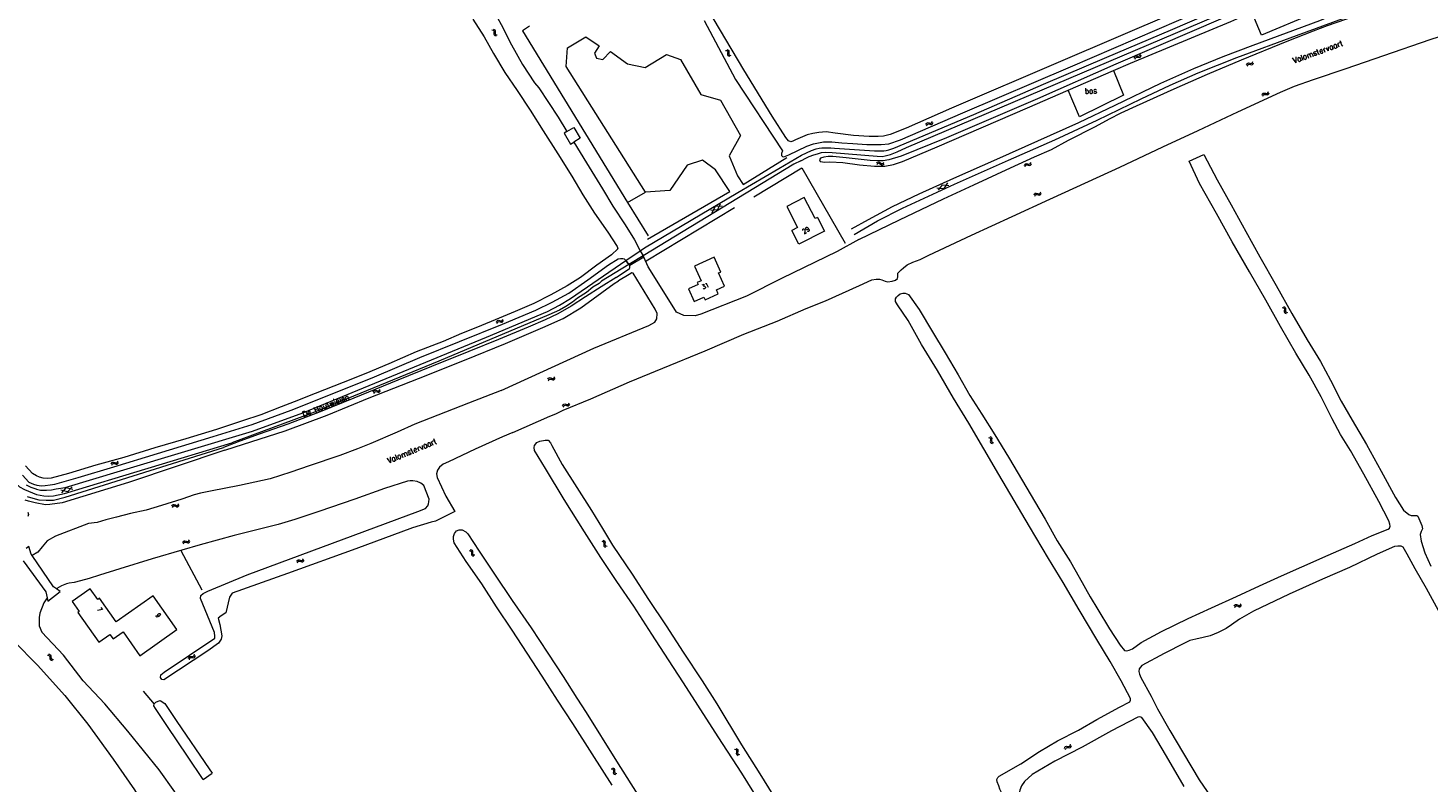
# Model space of a CAD drawing. Header units: metres. Extents: x 189705 to 199106, y 581686 to 588448.
# Tile 320 of 555: x 195425 to 195911, y 586052 to 586314. Entities that reach past the tile are written whole.
import ezdxf

# ---------------------------------------------------------------- set-up
doc = ezdxf.new("R2010")
doc.units = ezdxf.units.M
doc.layers.add('B-WA-OG-GBKN-G', color=7, linetype='Continuous', lineweight=18)
doc.styles.add('Style-STANDARD', font='STANDARD.shx')

msp = doc.modelspace()

# ---------------------------------------------------------------- linework, layer by layer
at = {"layer": 'B-WA-OG-GBKN-G'}
for p, q in [((195586.271, 586313.123), (195586.666, 586313.023)), ((195586.666, 586313.023), (195586.933, 586312.833)), ((195586.675, 586313.411), (195587.071, 586313.314)), ((195586.933, 586312.833), (195587.027, 586312.521)), ((195586.999, 586312.107), (195586.963, 586311.7)), ((195586.963, 586311.7), (195587.055, 586311.384)), ((195587.027, 586312.521), (195586.999, 586312.107)), ((195587.055, 586311.384), (195587.33, 586311.189)), ((195587.071, 586313.314), (195587.339, 586313.126)), ((195587.33, 586311.189), (195587.727, 586311.091)), ((195587.339, 586313.126), (195587.437, 586312.802)), ((195587.403, 586312.396), (195587.37, 586311.989)), ((195587.37, 586311.989), (195587.461, 586311.673)), ((195587.437, 586312.802), (195587.403, 586312.396)), ((195587.461, 586311.673), (195587.735, 586311.477)), ((195587.735, 586311.477), (195588.132, 586311.379)), ((195667.325, 586306.054), (195667.718, 586305.946)), ((195667.718, 586305.946), (195667.981, 586305.751)), ((195667.735, 586306.333), (195668.129, 586306.228)), ((195667.981, 586305.751), (195668.069, 586305.437)), ((195668.032, 586305.023), (195667.988, 586304.618)), ((195667.988, 586304.618), (195668.074, 586304.3)), ((195668.069, 586305.437), (195668.032, 586305.023)), ((195668.074, 586304.3), (195668.345, 586304.1)), ((195668.129, 586306.228), (195668.393, 586306.036)), ((195668.345, 586304.1), (195668.74, 586303.993)), ((195668.393, 586306.036), (195668.484, 586305.709)), ((195668.442, 586305.305), (195668.401, 586304.898)), ((195668.401, 586304.898), (195668.486, 586304.58)), ((195668.484, 586305.709), (195668.442, 586305.305)), ((195668.486, 586304.58), (195668.756, 586304.379)), ((195668.756, 586304.379), (195669.15, 586304.272)), ((195809.06, 586303.373), (195809.17, 586303.766)), ((195809.17, 586303.766), (195809.367, 586304.027)), ((195809.367, 586304.027), (195809.694, 586304.113)), ((195809.694, 586304.113), (195810.098, 586304.066)), ((195810.098, 586304.066), (195810.504, 586304.019)), ((195810.504, 586304.019), (195810.823, 586304.1)), ((195810.823, 586304.1), (195811.028, 586304.367)), ((195811.028, 586304.367), (195811.14, 586304.76)), ((195811.098, 586303.684), (195811.302, 586303.952)), ((195811.302, 586303.952), (195811.414, 586304.346)), ((195809.334, 586302.959), (195809.447, 586303.351)), ((195809.447, 586303.351), (195809.646, 586303.612)), ((195809.646, 586303.612), (195809.961, 586303.695)), ((195809.961, 586303.695), (195810.374, 586303.652)), ((195810.374, 586303.652), (195810.779, 586303.603)), ((195810.779, 586303.603), (195811.098, 586303.684)), ((195847.988, 586301.004), (195848.137, 586301.383)), ((195848.137, 586301.383), (195848.358, 586301.625)), ((195848.22, 586300.565), (195848.371, 586300.943)), ((195848.358, 586301.625), (195848.692, 586301.678)), ((195848.371, 586300.943), (195848.595, 586301.183)), ((195848.595, 586301.183), (195848.917, 586301.235)), ((195848.692, 586301.678), (195849.09, 586301.591)), ((195848.917, 586301.235), (195849.323, 586301.152)), ((195849.09, 586301.591), (195849.489, 586301.504)), ((195849.323, 586301.152), (195849.722, 586301.063)), ((195849.489, 586301.504), (195849.814, 586301.553)), ((195849.722, 586301.063), (195850.047, 586301.112)), ((195849.814, 586301.553), (195850.045, 586301.799)), ((195850.045, 586301.799), (195850.195, 586302.179)), ((195850.047, 586301.112), (195850.276, 586301.36)), ((195850.276, 586301.36), (195850.427, 586301.74)), ((195853.4, 586290.555), (195853.542, 586290.937)), ((195853.542, 586290.937), (195853.759, 586291.182)), ((195853.639, 586290.12), (195853.784, 586290.501)), ((195853.759, 586291.182), (195854.093, 586291.241)), ((195853.784, 586290.501), (195854.004, 586290.745)), ((195854.004, 586290.745), (195854.325, 586290.802)), ((195854.093, 586291.241), (195854.491, 586291.16)), ((195854.325, 586290.802), (195854.732, 586290.726)), ((195854.491, 586291.16), (195854.892, 586291.081)), ((195854.732, 586290.726), (195855.132, 586290.644)), ((195854.892, 586291.081), (195855.216, 586291.135)), ((195855.132, 586290.644), (195855.457, 586290.698)), ((195855.216, 586291.135), (195855.442, 586291.385)), ((195855.442, 586291.385), (195855.586, 586291.767)), ((195855.457, 586290.698), (195855.682, 586290.949)), ((195855.682, 586290.949), (195855.826, 586291.332)), ((195736.797, 586280.341), (195736.959, 586280.715)), ((195736.959, 586280.715), (195737.188, 586280.948)), ((195737.013, 586279.894), (195737.178, 586280.267)), ((195737.178, 586280.267), (195737.41, 586280.499)), ((195737.188, 586280.948), (195737.524, 586280.99)), ((195737.41, 586280.499), (195737.733, 586280.539)), ((195737.524, 586280.99), (195737.918, 586280.889)), ((195737.733, 586280.539), (195738.137, 586280.442)), ((195737.918, 586280.889), (195738.314, 586280.788)), ((195738.137, 586280.442), (195738.531, 586280.339)), ((195738.314, 586280.788), (195738.641, 586280.826)), ((195738.531, 586280.339), (195738.858, 586280.377)), ((195738.641, 586280.826), (195738.88, 586281.063)), ((195738.858, 586280.377), (195739.096, 586280.616)), ((195738.88, 586281.063), (195739.043, 586281.438)), ((195739.096, 586280.616), (195739.26, 586280.991)), ((195719.752, 586266.995), (195720.035, 586267.288)), ((195719.797, 586266.5), (195720.082, 586266.792)), ((195720.035, 586267.288), (195720.332, 586267.426)), ((195720.082, 586266.792), (195720.381, 586266.928)), ((195720.332, 586267.426), (195720.661, 586267.347)), ((195720.381, 586266.928), (195720.698, 586266.852)), ((195720.661, 586267.347), (195720.994, 586267.114)), ((195720.698, 586266.852), (195721.042, 586266.619)), ((195720.994, 586267.114), (195721.33, 586266.881)), ((195721.042, 586266.619), (195721.375, 586266.384)), ((195721.33, 586266.881), (195721.649, 586266.801)), ((195721.375, 586266.384), (195721.694, 586266.304)), ((195721.649, 586266.801), (195721.956, 586266.939)), ((195721.694, 586266.304), (195722.001, 586266.445)), ((195721.956, 586266.939), (195722.241, 586267.233)), ((195722.001, 586266.445), (195722.286, 586266.738)), ((195770.938, 586266.163), (195771.097, 586266.538)), ((195771.097, 586266.538), (195771.325, 586266.773)), ((195771.157, 586265.718), (195771.319, 586266.092)), ((195771.319, 586266.092), (195771.55, 586266.326)), ((195771.325, 586266.773), (195771.661, 586266.817)), ((195771.55, 586266.326), (195771.873, 586266.368)), ((195771.661, 586266.817), (195772.056, 586266.719)), ((195771.873, 586266.368), (195772.277, 586266.274)), ((195772.056, 586266.719), (195772.452, 586266.621)), ((195772.277, 586266.274), (195772.672, 586266.174)), ((195772.452, 586266.621), (195772.779, 586266.661)), ((195772.672, 586266.174), (195772.999, 586266.214)), ((195772.779, 586266.661), (195773.016, 586266.9)), ((195772.999, 586266.214), (195773.235, 586266.454)), ((195773.016, 586266.9), (195773.177, 586267.276)), ((195773.235, 586266.454), (195773.396, 586266.83)), ((195744.313, 586260.138), (195742.942, 586258.213)), ((195740.587, 586258.437), (195742.942, 586258.213)), ((195742.36, 586259.484), (195740.99, 586257.557)), ((195742.36, 586259.484), (195744.716, 586259.258)), ((195774.32, 586255.923), (195774.49, 586256.294)), ((195774.49, 586256.294), (195774.724, 586256.523)), ((195774.528, 586255.472), (195774.699, 586255.842)), ((195774.699, 586255.842), (195774.936, 586256.069)), ((195774.724, 586256.523), (195775.061, 586256.558)), ((195774.936, 586256.069), (195775.261, 586256.103)), ((195775.061, 586256.558), (195775.453, 586256.448)), ((195775.261, 586256.103), (195775.662, 586255.998)), ((195775.453, 586256.448), (195775.846, 586256.34)), ((195775.662, 586255.998), (195776.054, 586255.887)), ((195775.846, 586256.34), (195776.174, 586256.371)), ((195776.054, 586255.887), (195776.382, 586255.918)), ((195776.174, 586256.371), (195776.418, 586256.604)), ((195776.382, 586255.918), (195776.625, 586256.152)), ((195776.418, 586256.604), (195776.589, 586256.975)), ((195776.625, 586256.152), (195776.796, 586256.524)), ((195664.522, 586250.748), (195662.161, 586250.576)), ((195662.706, 586249.776), (195663.735, 586251.904)), ((195666.094, 586252.078), (195663.735, 586251.904)), ((195664.522, 586250.748), (195665.549, 586252.878)), ((195860.349, 586216.944), (195860.741, 586216.835)), ((195860.741, 586216.835), (195861.004, 586216.638)), ((195860.761, 586217.222), (195861.154, 586217.115)), ((195861.004, 586216.638), (195861.091, 586216.324)), ((195861.154, 586217.115), (195861.417, 586216.921)), ((195861.417, 586216.921), (195861.506, 586216.595)), ((195861.506, 586216.595), (195861.462, 586216.19)), ((195587.814, 586211.85), (195587.978, 586212.223)), ((195587.978, 586212.223), (195588.209, 586212.454)), ((195588.026, 586211.401), (195588.194, 586211.773)), ((195588.194, 586211.773), (195588.427, 586212.003)), ((195588.209, 586212.454), (195588.546, 586212.493)), ((195588.427, 586212.003), (195588.751, 586212.042)), ((195588.546, 586212.493), (195588.939, 586212.389)), ((195588.751, 586212.042), (195589.154, 586211.941)), ((195588.939, 586212.389), (195589.334, 586212.286)), ((195589.154, 586211.941), (195589.548, 586211.835)), ((195589.334, 586212.286), (195589.661, 586212.321)), ((195589.548, 586211.835), (195589.875, 586211.871)), ((195589.661, 586212.321), (195589.902, 586212.557)), ((195589.875, 586211.871), (195590.115, 586212.108)), ((195589.902, 586212.557), (195590.068, 586212.93)), ((195590.115, 586212.108), (195590.281, 586212.481)), ((195861.052, 586215.911), (195861.006, 586215.505)), ((195861.006, 586215.505), (195861.09, 586215.187)), ((195861.091, 586216.324), (195861.052, 586215.911)), ((195861.09, 586215.187), (195861.36, 586214.985)), ((195861.36, 586214.985), (195861.755, 586214.877)), ((195861.462, 586216.19), (195861.42, 586215.784)), ((195861.42, 586215.784), (195861.503, 586215.466)), ((195861.503, 586215.466), (195861.772, 586215.263)), ((195861.772, 586215.263), (195862.166, 586215.155)), ((195605.719, 586192.021), (195605.916, 586192.378)), ((195605.916, 586192.378), (195606.167, 586192.588)), ((195606.09, 586191.911), (195606.344, 586192.119)), ((195606.167, 586192.588), (195606.505, 586192.597)), ((195606.344, 586192.119), (195606.67, 586192.128)), ((195606.505, 586192.597), (195606.888, 586192.458)), ((195606.67, 586192.128), (195607.062, 586191.993)), ((195606.888, 586192.458), (195607.272, 586192.32)), ((195607.272, 586192.32), (195607.601, 586192.326)), ((195607.601, 586192.326), (195607.862, 586192.539)), ((195607.774, 586191.858), (195608.034, 586192.073)), ((195607.862, 586192.539), (195608.06, 586192.896)), ((195608.034, 586192.073), (195608.233, 586192.43)), ((195545.157, 586187.566), (195545.322, 586187.939)), ((195545.322, 586187.939), (195545.553, 586188.17)), ((195545.369, 586187.117), (195545.537, 586187.489)), ((195545.537, 586187.489), (195545.771, 586187.719)), ((195545.553, 586188.17), (195545.89, 586188.209)), ((195545.771, 586187.719), (195546.095, 586187.757)), ((195545.89, 586188.209), (195546.283, 586188.104)), ((195546.095, 586187.757), (195546.497, 586187.656)), ((195546.283, 586188.104), (195546.678, 586188.001)), ((195546.497, 586187.656), (195546.891, 586187.55)), ((195546.678, 586188.001), (195547.005, 586188.036)), ((195546.891, 586187.55), (195547.218, 586187.585)), ((195547.005, 586188.036), (195547.246, 586188.271)), ((195547.218, 586187.585), (195547.458, 586187.822)), ((195547.246, 586188.271), (195547.412, 586188.644)), ((195547.458, 586187.822), (195547.625, 586188.195)), ((195605.891, 586191.555), (195606.09, 586191.911)), ((195607.062, 586191.993), (195607.445, 586191.852)), ((195607.445, 586191.852), (195607.774, 586191.858)), ((195610.808, 586182.844), (195610.978, 586183.214)), ((195610.978, 586183.214), (195611.213, 586183.441)), ((195611.013, 586182.391), (195611.186, 586182.76)), ((195611.186, 586182.76), (195611.424, 586182.987)), ((195611.213, 586183.441), (195611.55, 586183.475)), ((195611.424, 586182.987), (195611.748, 586183.02)), ((195611.55, 586183.475), (195611.942, 586183.365)), ((195611.748, 586183.02), (195612.149, 586182.913)), ((195611.942, 586183.365), (195612.335, 586183.255)), ((195612.149, 586182.913), (195612.541, 586182.801)), ((195612.335, 586183.255), (195612.663, 586183.285)), ((195612.541, 586182.801), (195612.869, 586182.831)), ((195612.663, 586183.285), (195612.907, 586183.516)), ((195612.869, 586182.831), (195613.113, 586183.064)), ((195612.907, 586183.516), (195613.079, 586183.887)), ((195613.113, 586183.064), (195613.285, 586183.435)), ((195758.496, 586171.903), (195758.884, 586171.779)), ((195758.884, 586171.779), (195759.139, 586171.573)), ((195758.918, 586172.166), (195759.307, 586172.044)), ((195759.16, 586170.844), (195759.099, 586170.441)), ((195759.099, 586170.441), (195759.171, 586170.12)), ((195759.139, 586171.573), (195759.214, 586171.256)), ((195759.214, 586171.256), (195759.16, 586170.844)), ((195759.171, 586170.12), (195759.434, 586169.908)), ((195759.307, 586172.044), (195759.563, 586171.841)), ((195759.434, 586169.908), (195759.824, 586169.785)), ((195759.581, 586171.108), (195759.523, 586170.704)), ((195759.523, 586170.704), (195759.595, 586170.383)), ((195759.563, 586171.841), (195759.64, 586171.511)), ((195759.64, 586171.511), (195759.581, 586171.108)), ((195759.595, 586170.383), (195759.856, 586170.171)), ((195759.856, 586170.171), (195760.245, 586170.048)), ((195454.298, 586162.786), (195454.498, 586163.141)), ((195454.498, 586163.141), (195454.751, 586163.349)), ((195454.751, 586163.349), (195455.09, 586163.354)), ((195455.09, 586163.354), (195455.471, 586163.212)), ((195455.471, 586163.212), (195455.854, 586163.07)), ((195455.854, 586163.07), (195456.183, 586163.073)), ((195456.183, 586163.073), (195456.445, 586163.284)), ((195456.445, 586163.284), (195456.648, 586163.639)), ((195456.613, 586162.816), (195456.815, 586163.171)), ((195454.465, 586162.319), (195454.668, 586162.672)), ((195454.668, 586162.672), (195454.924, 586162.878)), ((195454.924, 586162.878), (195455.25, 586162.885)), ((195455.25, 586162.885), (195455.64, 586162.745)), ((195455.64, 586162.745), (195456.022, 586162.601)), ((195456.022, 586162.601), (195456.351, 586162.604)), ((195456.351, 586162.604), (195456.613, 586162.816)), ((195439.11, 586153.067), (195436.803, 586153.593)), ((195437.089, 586152.669), (195438.696, 586154.402)), ((195441.003, 586153.877), (195438.696, 586154.402)), ((195439.11, 586153.067), (195440.716, 586154.802)), ((195475.333, 586148.06), (195475.537, 586148.413)), ((195475.537, 586148.413), (195475.791, 586148.619)), ((195475.791, 586148.619), (195476.13, 586148.622)), ((195476.13, 586148.622), (195476.51, 586148.476)), ((195476.51, 586148.476), (195476.892, 586148.332)), ((195477.221, 586148.332), (195477.485, 586148.54)), ((195477.485, 586148.54), (195477.69, 586148.894)), ((195477.649, 586148.071), (195477.854, 586148.425)), ((195475.497, 586147.591), (195475.703, 586147.943)), ((195475.703, 586147.943), (195475.96, 586148.147)), ((195475.96, 586148.147), (195476.286, 586148.151)), ((195476.286, 586148.151), (195476.676, 586148.008)), ((195476.676, 586148.008), (195477.056, 586147.861)), ((195476.892, 586148.332), (195477.221, 586148.332)), ((195477.056, 586147.861), (195477.385, 586147.861)), ((195477.385, 586147.861), (195477.649, 586148.071)), ((195479.089, 586135.431), (195479.269, 586135.797)), ((195479.269, 586135.797), (195479.509, 586136.019)), ((195479.284, 586134.974), (195479.466, 586135.339)), ((195479.466, 586135.339), (195479.709, 586135.56)), ((195479.509, 586136.019), (195479.847, 586136.044)), ((195479.709, 586135.56), (195480.034, 586135.585)), ((195479.847, 586136.044), (195480.236, 586135.925)), ((195480.034, 586135.585), (195480.432, 586135.468)), ((195480.236, 586135.925), (195480.626, 586135.805)), ((195480.432, 586135.468), (195480.822, 586135.347)), ((195480.626, 586135.805), (195480.955, 586135.827)), ((195480.822, 586135.347), (195481.15, 586135.369)), ((195480.955, 586135.827), (195481.204, 586136.053)), ((195481.15, 586135.369), (195481.399, 586135.596)), ((195481.204, 586136.053), (195481.386, 586136.419)), ((195481.399, 586135.596), (195481.58, 586135.962)), ((195624.343, 586135.93), (195624.739, 586135.833)), ((195624.739, 586135.833), (195625.008, 586135.645)), ((195624.746, 586136.221), (195625.142, 586136.127)), ((195625.008, 586135.645), (195625.105, 586135.334)), ((195625.08, 586134.92), (195625.047, 586134.513)), ((195625.047, 586134.513), (195625.142, 586134.198)), ((195625.105, 586135.334), (195625.08, 586134.92)), ((195625.142, 586136.127), (195625.412, 586135.942)), ((195625.142, 586134.198), (195625.418, 586134.005)), ((195625.412, 586135.942), (195625.512, 586135.618)), ((195625.418, 586134.005), (195625.816, 586133.91)), ((195625.481, 586135.213), (195625.451, 586134.805)), ((195625.451, 586134.805), (195625.546, 586134.49)), ((195625.512, 586135.618), (195625.481, 586135.213)), ((195625.546, 586134.49), (195625.821, 586134.296)), ((195625.821, 586134.296), (195626.218, 586134.201)), ((195518.646, 586128.82), (195518.822, 586129.187)), ((195518.822, 586129.187), (195519.061, 586129.412)), ((195519.061, 586129.412), (195519.398, 586129.44)), ((195519.265, 586128.954), (195519.589, 586128.982)), ((195519.398, 586129.44), (195519.788, 586129.324)), ((195519.589, 586128.982), (195519.989, 586128.87)), ((195519.788, 586129.324), (195520.18, 586129.209)), ((195520.18, 586129.209), (195520.508, 586129.234)), ((195520.508, 586129.234), (195520.755, 586129.462)), ((195520.707, 586128.777), (195520.954, 586129.006)), ((195520.755, 586129.462), (195520.933, 586129.83)), ((195520.954, 586129.006), (195521.132, 586129.375)), ((195578.372, 586132.681), (195578.775, 586132.625)), ((195578.743, 586133.011), (195579.146, 586132.958)), ((195578.775, 586132.625), (195579.062, 586132.465)), ((195579.062, 586132.465), (195579.19, 586132.165)), ((195579.146, 586132.958), (195579.434, 586132.801)), ((195579.19, 586132.165), (195579.206, 586131.75)), ((195579.206, 586131.75), (195579.215, 586131.342)), ((195579.215, 586131.342), (195579.341, 586131.038)), ((195579.341, 586131.038), (195579.636, 586130.875)), ((195579.434, 586132.801), (195579.565, 586132.489)), ((195579.565, 586132.489), (195579.576, 586132.082)), ((195579.576, 586132.082), (195579.588, 586131.674)), ((195579.588, 586131.674), (195579.713, 586131.37)), ((195579.636, 586130.875), (195580.041, 586130.82)), ((195579.713, 586131.37), (195580.007, 586131.205)), ((195580.007, 586131.205), (195580.412, 586131.15)), ((195518.845, 586128.365), (195519.024, 586128.731)), ((195519.024, 586128.731), (195519.265, 586128.954)), ((195519.989, 586128.87), (195520.379, 586128.752)), ((195520.379, 586128.752), (195520.707, 586128.777)), ((195843.701, 586113.394), (195843.902, 586113.748)), ((195843.867, 586112.926), (195844.071, 586113.279)), ((195843.902, 586113.748), (195844.156, 586113.955)), ((195844.071, 586113.279), (195844.327, 586113.485)), ((195844.156, 586113.955), (195844.494, 586113.96)), ((195844.327, 586113.485), (195844.653, 586113.49)), ((195844.494, 586113.96), (195844.875, 586113.817)), ((195844.653, 586113.49), (195845.043, 586113.349)), ((195844.875, 586113.817), (195845.257, 586113.674)), ((195845.043, 586113.349), (195845.424, 586113.204)), ((195845.257, 586113.674), (195845.587, 586113.676)), ((195845.424, 586113.204), (195845.754, 586113.206)), ((195845.587, 586113.676), (195845.85, 586113.885)), ((195845.754, 586113.206), (195846.016, 586113.417)), ((195845.85, 586113.885), (195846.053, 586114.24)), ((195846.016, 586113.417), (195846.219, 586113.772)), ((195432.12, 586096.41), (195432.525, 586096.369)), ((195432.478, 586096.754), (195432.883, 586096.717)), ((195432.525, 586096.369), (195432.818, 586096.221)), ((195432.818, 586096.221), (195432.957, 586095.926)), ((195432.883, 586096.717), (195433.176, 586096.571)), ((195432.957, 586095.926), (195432.99, 586095.512)), ((195432.99, 586095.512), (195433.015, 586095.105)), ((195433.015, 586095.105), (195433.152, 586094.806)), ((195433.176, 586096.571), (195433.32, 586096.264)), ((195433.32, 586096.264), (195433.346, 586095.858)), ((195433.346, 586095.858), (195433.374, 586095.451)), ((195433.374, 586095.451), (195433.511, 586095.152)), ((195433.511, 586095.152), (195433.811, 586094.999)), ((195433.811, 586094.999), (195434.218, 586094.959)), ((195481.117, 586095.226), (195481.208, 586095.623)), ((195481.208, 586095.623), (195481.392, 586095.894)), ((195481.392, 586095.894), (195481.715, 586095.996)), ((195481.411, 586094.826), (195481.505, 586095.222)), ((195481.505, 586095.222), (195481.691, 586095.492)), ((195481.691, 586095.492), (195482.002, 586095.591)), ((195481.715, 586095.996), (195482.121, 586095.968)), ((195482.002, 586095.591), (195482.416, 586095.568)), ((195482.121, 586095.968), (195482.528, 586095.941)), ((195482.416, 586095.568), (195482.823, 586095.538)), ((195482.528, 586095.941), (195482.843, 586096.037)), ((195482.823, 586095.538), (195483.138, 586095.635)), ((195482.843, 586096.037), (195483.035, 586096.313)), ((195483.035, 586096.313), (195483.128, 586096.711)), ((195483.138, 586095.635), (195483.329, 586095.913)), ((195483.329, 586095.913), (195483.422, 586096.311)), ((195433.152, 586094.806), (195433.453, 586094.654)), ((195433.453, 586094.654), (195433.86, 586094.615)), ((195670.448, 586063.849), (195670.831, 586063.71)), ((195670.831, 586063.71), (195671.078, 586063.493)), ((195670.88, 586064.094), (195671.264, 586063.958)), ((195671.069, 586062.764), (195670.993, 586062.364)), ((195670.993, 586062.364), (195671.052, 586062.04)), ((195671.052, 586062.04), (195671.306, 586061.818)), ((195671.14, 586063.173), (195671.069, 586062.764)), ((195671.078, 586063.493), (195671.14, 586063.173)), ((195671.264, 586063.958), (195671.512, 586063.744)), ((195671.306, 586061.818), (195671.691, 586061.68)), ((195671.501, 586063.011), (195671.426, 586062.61)), ((195671.426, 586062.61), (195671.486, 586062.286)), ((195671.486, 586062.286), (195671.738, 586062.063)), ((195671.576, 586063.411), (195671.501, 586063.011)), ((195671.512, 586063.744), (195671.576, 586063.411)), ((195671.738, 586062.063), (195672.122, 586061.925)), ((195784.894, 586064.078), (195784.996, 586064.472)), ((195784.996, 586064.472), (195785.187, 586064.738)), ((195785.177, 586063.669), (195785.282, 586064.063)), ((195785.187, 586064.738), (195785.513, 586064.831)), ((195785.282, 586064.063), (195785.475, 586064.328)), ((195785.475, 586064.328), (195785.789, 586064.418)), ((195785.513, 586064.831), (195785.918, 586064.792)), ((195785.789, 586064.418), (195786.202, 586064.384)), ((195785.918, 586064.792), (195786.324, 586064.753)), ((195786.202, 586064.384), (195786.608, 586064.343)), ((195786.324, 586064.753), (195786.642, 586064.841)), ((195786.608, 586064.343), (195786.925, 586064.431)), ((195786.642, 586064.841), (195786.841, 586065.112)), ((195786.841, 586065.112), (195786.945, 586065.508)), ((195786.925, 586064.431), (195787.124, 586064.704)), ((195787.124, 586064.704), (195787.227, 586065.099)), ((195627.646, 586057.063), (195628.043, 586056.971)), ((195628.043, 586056.971), (195628.315, 586056.787)), ((195628.044, 586057.359), (195628.442, 586057.271)), ((195628.315, 586056.787), (195628.416, 586056.477)), ((195628.416, 586056.477), (195628.396, 586056.063)), ((195628.442, 586057.271), (195628.714, 586057.089)), ((195628.714, 586057.089), (195628.818, 586056.767)), ((195628.793, 586056.361), (195628.769, 586055.953)), ((195628.818, 586056.767), (195628.793, 586056.361)), ((195628.396, 586056.063), (195628.369, 586055.655)), ((195628.369, 586055.655), (195628.468, 586055.341)), ((195628.468, 586055.341), (195628.747, 586055.153)), ((195628.747, 586055.153), (195629.146, 586055.063)), ((195628.769, 586055.953), (195628.868, 586055.639)), ((195628.868, 586055.639), (195629.146, 586055.449)), ((195629.146, 586055.449), (195629.544, 586055.359))]:
    msp.add_line(p, q, dxfattribs=at)
at = {"layer": 'B-WA-OG-GBKN-G', "flags": 128}
for points in [[(195693.426, 586267.736), (195695.358, 586268.751), (195696.299, 586269.208), (195697.951, 586269.893), (195699.197, 586270.222), (195700.544, 586270.627), (195701.789, 586270.754), (195704.254, 586270.599), (195719.907, 586269.394), (195721.609, 586269.266), (195722.702, 586269.468), (195723.592, 586269.747), (195724.532, 586269.95), (195726.845, 586270.913), (195730.099, 586272.334), (195804.832, 586304.166), (195888.868, 586339.929)], [(195886.052, 586335.152), (195889.773, 586325.649), (195870.811, 586318.727), (195853.17, 586311.372), (195849.798, 586319.252)], [(195582.989, 586326.964), (195585.642, 586321.939), (195589.443, 586315.026), (195593.017, 586307.997), (195596.941, 586301.135), (195600.991, 586294.77), (195602.56, 586293.075), (195609.23, 586282.894), (195612.31, 586277.931)], [(195854.001, 586323.332), (195829.788, 586312.922), (195802.698, 586301.211), (195775.431, 586289.287), (195743.904, 586275.748), (195728.248, 586269.35), (195723.865, 586268.071), (195721.932, 586267.741), (195720.142, 586267.73), (195717.431, 586267.899), (195709.12, 586268.76), (195704.513, 586269.237), (195702.936, 586269.225), (195701.358, 586269.035), (195700.204, 586268.667), (195699.865, 586268.083), (195700.165, 586267.497), (195701.671, 586267.333), (195703.461, 586267.38), (195708.016, 586267.134), (195713.738, 586266.316), (195718.93, 586265.891), (195722.587, 586265.947), (195725.495, 586266.503), (195728.715, 586267.564), (195740.646, 586272.612), (195771.977, 586286.169), (195786.073, 586292.252)], [(195822.609, 586318.889), (195783.422, 586302.133), (195745.706, 586286.028), (195729.896, 586279.078), (195724.347, 586276.828), (195722.047, 586276.335), (195720.264, 586276.179), (195717.096, 586276.205), (195711.718, 586276.562), (195705.356, 586277.38), (195702.159, 586277.759), (195699.669, 586277.635), (195697.619, 586277.215), (195695.658, 586276.765), (195691.526, 586274.982), (195690.596, 586274.528), (195689.903, 586274.398), (195689.152, 586274.651), (195688.228, 586275.789), (195683.42, 586283.232), (195673.694, 586299.27), (195661.117, 586320.317)], [(195687.533, 586269.183), (195689.255, 586269.833), (195695.527, 586272.844), (195697.747, 586273.635), (195701.309, 586274.305), (195704.177, 586274.354), (195707.669, 586274.049), (195711.433, 586273.743), (195716.271, 586273.414), (195721.207, 586273.378), (195723.881, 586273.7), (195727.925, 586275.032), (195749.595, 586284.342), (195786.95, 586300.369), (195839.463, 586323.016)], [(195699.782, 586272.102), (195700.672, 586272.253), (195701.943, 586272.253), (195703.798, 586272.251), (195705.094, 586272.098), (195718.993, 586271.173), (195722.144, 586271.196), (195723.008, 586271.323), (195723.949, 586271.601), (195725.677, 586272.159), (195753.384, 586283.852), (195777.558, 586294.378), (195799.495, 586303.712), (195821.584, 586313.097), (195843.318, 586322.38)], [(195885.795, 586321.535), (195873.257, 586316.279), (195850.164, 586307.77), (195839.756, 586303.814), (195829.57, 586299.669), (195818.153, 586294.514), (195802.249, 586286.924), (195789.694, 586280.905), (195761.249, 586268.176), (195746.357, 586261.594), (195734.332, 586256.25), (195725.127, 586251.852), (195716.756, 586247.358), (195710.824, 586244.12)], [(195753.342, 586259.385), (195766.103, 586265.321), (195774.415, 586269.1), (195780.388, 586271.713), (195786.235, 586274.961), (195795.539, 586279.68), (195800.395, 586282.319), (195804.462, 586284.348), (195809.8, 586286.86), (195822.815, 586292.719), (195834.457, 586297.792), (195846.252, 586302.764), (195862.063, 586309.282), (195871.137, 586312.807), (195875.992, 586314.633), (195888.803, 586319.044)], [(195801.807, 586299.043), (195807.741, 586301.603), (195842.566, 586316.08), (195849.798, 586319.252)], [(195579.718, 586316.885), (195583.588, 586310.709), (195586.845, 586304.943), (195590.732, 586298.391), (195595.04, 586292.083), (195599.554, 586285.367), (195604.071, 586278.159), (195609.096, 586270.205), (195613.966, 586262.401), (195617.808, 586255.921), (195621.851, 586249.601), (195626.488, 586243.014), (195629.723, 586238.03), (195629.9, 586237.208)], [(195599.272, 586314.472), (195596.867, 586312.777), (195633.354, 586253.324), (195639.521, 586256.952)], [(195659.864, 586316.352), (195670.777, 586296.003), (195687.008, 586271.207), (195686.703, 586270.339), (195686.718, 586269.576), (195687.018, 586269.202), (195687.533, 586269.183)], [(195711.853, 586242.213), (195719.996, 586246.963), (195728.65, 586251.397), (195746.713, 586259.666), (195765.432, 586267.976), (195781.434, 586275.011), (195796.121, 586281.798), (195811.368, 586289.255), (195821.534, 586293.973), (195831.233, 586298.247), (195844.646, 586303.599), (195865.269, 586311.151), (195881.357, 586317.085)], [(195766.65, 586248.45), (195779.741, 586254.462), (195789.07, 586258.724), (195804.068, 586265.573), (195818.939, 586272.574), (195831.14, 586278.257), (195844.943, 586284.7), (195859.763, 586291.549), (195864.593, 586293.629), (195871.202, 586295.911), (195882.538, 586299.816), (195895.552, 586304.227), (195911.641, 586309.805), (195918.428, 586312.036), (195920.664, 586312.593), (195922.672, 586313.049), (195929.179, 586314.137)], [(195639.521, 586256.952), (195612.03, 586300.418), (195612.441, 586306.973), (195618.822, 586310.728), (195623.444, 586307.651), (195621.816, 586305.035), (195622.603, 586303.358), (195624.712, 586302.848), (195627.382, 586305.615), (195633.249, 586301.393), (195639.423, 586300.144), (195646.847, 586304.56), (195651.674, 586302.854), (195658.755, 586290.704), (195665.59, 586288.743), (195672.493, 586276.542), (195668.575, 586269.482), (195671.467, 586262.569), (195673.396, 586259.595), (195688.549, 586268.886)], [(195801.807, 586299.043), (195805.33, 586290.496), (195790.002, 586283.038), (195786.073, 586292.252)], [(195786.073, 586292.252), (195801.807, 586299.043)], [(195612.31, 586277.931), (195611.291, 586277.315), (195613.543, 586273.559), (195614.71, 586274.239)], [(195612.31, 586277.931), (195614.648, 586279.325), (195616.845, 586275.585), (195614.71, 586274.239)], [(195614.71, 586274.239), (195619.105, 586267.084), (195624.577, 586258.034), (195628.221, 586252.053), (195632.433, 586245.593), (195635.679, 586240.397), (195637.648, 586236.556)], [(195637.648, 586236.556), (195639.202, 586237.617), (195671.514, 586256.802), (195685.776, 586265.125), (195693.631, 586269.667), (195697.088, 586271.392), (195698.74, 586271.874), (195699.782, 586272.102)], [(195828.051, 586267.668), (195833.132, 586270.007)], [(195833.132, 586270.007), (195837.812, 586261.142), (195842.623, 586252.493), (195847.755, 586243.289), (195852.546, 586234.497), (195858.186, 586224.59), (195863.626, 586214.873), (195869.03, 586205.687), (195873.59, 586198.2), (195877.094, 586191.679), (195880.754, 586184.425), (195884.542, 586177.889), (195889.582, 586169.446), (195894.694, 586160.171), (195899.6, 586151.028), (195902.397, 586146.613), (195904.261, 586145.142), (195905.044, 586144.819), (195906.243, 586144.765), (195906.963, 586144.773), (195907.37, 586144.621), (195908.808, 586141.409), (195908.988, 586140.247), (195908.508, 586139.219), (195908.164, 586138.21), (195908.492, 586135.867), (195909.8, 586131.87), (195911.832, 586127.285)], [(195693.426, 586267.736), (195691.012, 586266.645), (195638.733, 586234.813)], [(195640.191, 586240.613), (195668.82, 586257.083), (195663.794, 586264.633), (195659.299, 586268.04), (195653.961, 586266.215), (195648.008, 586257.428), (195639.521, 586256.952)], [(195677.104, 586255.299), (195693.753, 586265.292)], [(195693.753, 586265.292), (195708.806, 586239.193)], [(195796.35, 586112.234), (195800.41, 586105.515), (195804.094, 586099.882), (195805.683, 586098.004), (195806.356, 586097.928), (195807.272, 586098.142), (195808.41, 586098.562), (195811.465, 586100.746), (195818.429, 586104.603), (195827.738, 586109.073), (195835.791, 586112.864), (195844.486, 586116.69), (195852.429, 586120.449), (195860.064, 586123.919), (195867.16, 586127.068), (195876.258, 586131.086), (195885.558, 586135.108), (195891.483, 586137.915), (195897.055, 586140.063), (195897.531, 586140.481), (195897.801, 586141.115), (195897.708, 586141.764), (195897.295, 586142.973), (195893.826, 586149.7), (195888.65, 586159.176), (195884.004, 586167.403), (195880.585, 586172.86), (195877.639, 586178.372), (195873.864, 586185.925), (195869.687, 586193.417), (195865.037, 586201.138), (195859.756, 586210.278), (195854.637, 586219.494), (195849.042, 586229.277), (195843.029, 586239.634), (195837.59, 586249.461), (195831.656, 586259.934), (195828.051, 586267.668)], [(195742.843, 586254.616), (195753.342, 586259.385)], [(195633.354, 586253.324), (195640.442, 586241.774)], [(195639.776, 586233.085), (195670.392, 586251.619)], [(195699.145, 586248.153), (195698.327, 586247.733), (195694.581, 586255.027), (195688.514, 586251.911), (195692.26, 586244.617), (195690.315, 586243.618)], [(195713.554, 586240.457), (195727.603, 586247.304), (195742.843, 586254.616)], [(195606.381, 586179.205), (195608.389, 586180.016), (195610.982, 586181.285), (195620.539, 586185.317), (195634.037, 586191.151), (195645.552, 586195.945), (195660.269, 586201.905), (195673.666, 586207.713), (195685.18, 586212.177), (195695.246, 586216.539), (195701.906, 586219.177), (195713.701, 586224.529), (195717.997, 586226.533), (195719.547, 586226.71), (195720.691, 586226.76), (195721.529, 586226.505), (195722.698, 586226.073), (195723.536, 586225.818), (195725.086, 586226.02), (195726.255, 586226.426), (195726.917, 586226.959), (195727.069, 586227.492), (195727.044, 586228.051), (195727.096, 586228.763), (195727.452, 586229.245), (195728.189, 586229.956), (195728.977, 586230.692), (195730.325, 586231.682), (195732.257, 586232.621), (195734.824, 586233.584), (195737.748, 586235.031), (195752.542, 586241.981), (195766.65, 586248.45)], [(195699.145, 586248.153), (195701.594, 586243.385), (195692.764, 586238.85), (195690.315, 586243.618)], [(195629.9, 586237.208), (195627.782, 586235.188), (195622.68, 586231.604), (195616.961, 586227.338), (195612.336, 586224.47), (195606.693, 586221.264), (195600.793, 586218.254), (195594.37, 586215.524), (195588.764, 586213.21), (195581.311, 586210.143), (195575.699, 586207.92), (195569.425, 586205.086), (195560.01, 586201.53), (195550.521, 586197.399), (195542.568, 586194.075), (195534.662, 586190.887), (195525, 586187.074), (195517.717, 586184.2), (195513.246, 586182.521), (195506.195, 586179.71), (195499.737, 586177.64), (195490.726, 586174.684), (195480.141, 586171.431), (195469.415, 586168.238), (195458.669, 586164.96), (195448.981, 586162.266), (195439.433, 586159.338), (195433.436, 586157.732), (195432.052, 586157.7), (195430.629, 586157.758), (195429.351, 586158.12), (195428.376, 586158.61), (195426.996, 586159.432), (195424.487, 586162.09)], [(195632.673, 586233.158), (195637.648, 586236.556)], [(195637.648, 586236.556), (195638.734, 586234.813)], [(195637.648, 586236.556), (195638.734, 586234.813)], [(195713.554, 586240.457), (195706.037, 586236.281), (195686.65, 586226.98), (195674.516, 586220.86), (195658.706, 586214.619), (195656.747, 586213.976), (195652.836, 586214.166), (195650.274, 586215.334), (195645.88, 586222.368), (195640.417, 586231.042)], [(195423.442, 586158.764), (195425.649, 586156.36), (195427.346, 586155.673), (195428.47, 586155.344), (195430.131, 586155.135), (195431.315, 586155.168), (195433.127, 586155.392), (195434.746, 586155.727), (195442.809, 586158.002), (195455.187, 586161.724), (195470.363, 586166.28), (195489.633, 586172.147), (195503.119, 586176.317), (195516.719, 586181.288), (195529.706, 586186.533), (195545.551, 586192.942), (195561.261, 586199.584), (195575.013, 586205.175), (195589.963, 586211.096), (195601.493, 586215.987), (195607.12, 586218.753), (195612.976, 586221.841), (195619.499, 586226.517), (195626.723, 586231.688), (195630.006, 586233.748), (195630.873, 586233.957), (195631.662, 586233.927), (195632.179, 586233.814), (195632.673, 586233.158)], [(195633.804, 586231.812), (195624.328, 586226.042), (195623.489, 586225.23), (195621.328, 586223.936), (195619.065, 586222.159), (195616.015, 586220.154), (195614.209, 586218.809), (195611.921, 586217.235), (195609.71, 586215.941), (195606.024, 586214.343), (195567.895, 586198.262), (195524.81, 586180.661), (195496.036, 586169.985)], [(195584.418, 586206.686), (195605.567, 586215.588), (195609.736, 586217.719), (195613.524, 586220.079), (195632.673, 586233.158)], [(195629.412, 586227.309), (195634.038, 586230.43), (195634.161, 586230.706), (195634.09, 586231.472)], [(195632.673, 586233.158), (195633.804, 586231.812)], [(195633.804, 586231.812), (195632.673, 586233.158)], [(195638.733, 586234.813), (195633.804, 586231.812)], [(195633.804, 586231.812), (195634.09, 586231.472)], [(195634.09, 586231.472), (195633.804, 586231.812)], [(195638.997, 586234.391), (195634.09, 586231.472)], [(195638.734, 586234.813), (195638.997, 586234.391)], [(195638.734, 586234.813), (195638.997, 586234.391)], [(195640.417, 586231.042), (195638.997, 586234.391)], [(195659.782, 586220.55), (195660.198, 586219.629), (195664.781, 586221.703), (195664.163, 586223.07), (195666.969, 586224.339), (195664.908, 586228.895), (195665.618, 586229.216), (195663.31, 586234.318), (195656.55, 586231.26), (195658.837, 586226.203), (195657.507, 586225.601), (195657.816, 586224.918), (195654.482, 586223.409), (195656.456, 586219.045), (195659.782, 586220.55)], [(195629.412, 586227.309), (195624.175, 586224.035), (195618.785, 586220.66), (195613.726, 586217.386), (195609.175, 586214.747), (195604.701, 586212.692), (195598.829, 586210.08), (195588.509, 586205.793), (195578.265, 586201.634), (195565.378, 586196.486), (195553.66, 586191.718), (195538.358, 586185.529), (195526.767, 586180.736), (195515.532, 586176.425), (195505.517, 586172.977), (195498.883, 586170.542), (195493.24, 586168.412)], [(195589.513, 586188.135), (195621.631, 586202.808), (195640.642, 586210.629), (195642.754, 586211.84), (195643.518, 586213.028), (195643.625, 586214.848), (195642.928, 586216.356), (195635.228, 586228.829), (195634.812, 586228.902), (195633.85, 586228.404), (195630.148, 586226.191)], [(195611.029, 586213.12), (195617.156, 586216.825), (195628.673, 586225.201), (195630.148, 586226.191)], [(195762.188, 586054.474), (195769.664, 586058.694), (195776.185, 586062.96), (195782.362, 586066.749), (195789.663, 586070.394), (195796.092, 586074.06), (195803.956, 586078.336), (195807.45, 586080.257), (195807.778, 586080.78), (195807.762, 586081.345), (195804.51, 586087.526), (195800.67, 586094.16), (195796.008, 586101.784), (195789.962, 586112.108), (195784.423, 586121.541), (195779.344, 586129.869), (195772.759, 586140.981), (195767.399, 586150.076), (195762.09, 586159.008), (195756.859, 586167.978), (195751.68, 586176.831), (195746.363, 586185.523), (195740.785, 586195.034), (195735.211, 586204.091), (195730.592, 586212.396), (195726.887, 586217.867), (195726.285, 586219.039), (195726.214, 586219.914), (195726.548, 586220.476), (195727.123, 586221.121), (195727.808, 586221.68), (195728.769, 586221.894), (195729.631, 586221.895), (195730.711, 586221.434), (195734.385, 586216.28), (195739.111, 586208.429), (195743.485, 586201.202), (195747.953, 586193.572), (195752.017, 586186.458), (195756.194, 586179.907), (195760.737, 586172.789), (195765.457, 586164.996), (195770.265, 586156.826), (195774.452, 586149.788), (195778.08, 586143.494), (195782.335, 586136.041), (195786.897, 586128.761), (195789.973, 586123.417), (195793.708, 586116.596), (195796.35, 586112.234)], [(195493.683, 586167.435), (195496.95, 586168.46), (195514.539, 586174.19), (195529.129, 586179.616), (195543.669, 586185.551), (195560.826, 586192.348), (195576.764, 586198.713), (195591.024, 586204.42), (195603.962, 586209.974), (195611.029, 586213.12)], [(195424.771, 586155.428), (195426.372, 586154.588), (195428.1, 586154.079), (195428.354, 586154.003), (195429.726, 586153.57), (195431.835, 586153.619), (195433.512, 586153.719), (195435.139, 586154.048), (195438.315, 586154.58), (195457.454, 586160.333), (195503.281, 586174.071), (195520.668, 586180.435), (195584.418, 586206.686)], [(195389.952, 586184.468), (195389.318, 586185.841), (195389.242, 586186.654), (195389.496, 586187.314), (195389.853, 586187.797), (195390.92, 586188.66), (195392.548, 586189.7), (195393.361, 586190.157), (195394.378, 586190.258), (195394.835, 586190.384), (195396.309, 586190.078), (195396.944, 586189.951), (195398.417, 586189.315), (195399.51, 586188.501), (195400.576, 586186.798), (195419.03, 586157.897), (195422.484, 586154.794), (195424.186, 586153.878), (195428.403, 586152.148), (195430.842, 586151.638), (195432.545, 586151.56), (195434.222, 586151.585), (195438.085, 586152.446), (195496.036, 586169.985)], [(195589.513, 586188.135), (195578.151, 586183.798), (195559.519, 586176.494), (195553.419, 586173.755)], [(195593.493, 586173.599), (195606.381, 586179.205)], [(195553.419, 586173.755), (195544.319, 586169.823), (195539.642, 586167.896), (195533.49, 586165.639), (195522.942, 586162.013), (195516.537, 586159.884), (195509.394, 586157.577), (195504.057, 586156.387), (195498.745, 586155.171), (195493.459, 586154.235), (195489.291, 586153.374), (195485.25, 586152.513), (195482.988, 586151.956), (195478.717, 586150.511), (195471.728, 586148.305), (195466.415, 586146.709), (195460.977, 586145.544), (195456.122, 586144.226), (195452.437, 586143.289), (195449.387, 586142.402), (195446.362, 586141.997)], [(195593.493, 586173.599), (195589.96, 586172.077), (195580.504, 586167.815), (195571.225, 586163.478), (195569.395, 586162.59), (195568.149, 586161.6), (195567.412, 586160.558), (195567.029, 586159.238), (195567.283, 586157.967), (195570.277, 586151.511), (195573.424, 586146.199)], [(195425.166, 586151.391), (195427.041, 586150.782), (195429.162, 586150.284), (195431.692, 586150.087), (195434.22, 586150.192), (195438.277, 586151.231), (195493.24, 586168.412)], [(195679.773, 586044.516), (195672.917, 586055.486), (195664.771, 586068.048), (195657.652, 586079.086), (195652.723, 586086.79), (195647.532, 586094.846), (195641.749, 586103.684), (195635.55, 586113.374), (195629.655, 586121.986), (195624.038, 586130.304), (195618.377, 586139.161), (195611.383, 586150.385), (195604.891, 586161.127), (195601.08, 586167.381), (195600.904, 586168.371), (195601.07, 586169.134), (195601.909, 586170.093), (195602.939, 586170.541), (195604.746, 586170.965), (195605.8, 586170.902), (195606.559, 586170.064), (195607.071, 586169.13), (195610.673, 586162.463), (195615.698, 586154.567), (195620.787, 586146.535), (195624.617, 586140.256), (195628.085, 586134.508), (195634.897, 586124.444), (195640.571, 586115.73), (195646.76, 586106.565), (195652.567, 586097.494), (195659.159, 586087.49), (195664.249, 586079.49), (195672.801, 586065.284), (195679.149, 586055.251), (195685.155, 586045.62)], [(195493.683, 586167.435), (195460.231, 586156.215), (195437.219, 586149.192), (195432.953, 586148.582), (195431.514, 586148.56), (195427.922, 586149.226), (195425.621, 586149.731), (195424.478, 586150.141)], [(195564.049, 586148.188), (195564.278, 586148.823), (195564.431, 586149.585), (195564.508, 586150.474), (195562.656, 586155.176), (195561.64, 586156.04), (195560.395, 586156.651), (195558.82, 586156.804), (195557.905, 586156.78), (195556.99, 586156.755), (195549.085, 586154.169), (195538.791, 586150.467), (195526.209, 586146.233), (195517.974, 586143.394), (195512.153, 586141.67), (195496.904, 586137.87), (195485.085, 586134.677), (195478.705, 586132.802), (195468.513, 586129.786), (195457.202, 586126.364), (195450.162, 586124.184), (195446.654, 586122.942), (195443.604, 586122.156), (195441.368, 586121.65), (195439.716, 586121.346), (195438.75, 586121.169), (195436.996, 586120.408), (195435.445, 586119.52), (195435.272, 586119.366)], [(195425.353, 586145.942), (195425.57, 586145.198), (195425.358, 586144.453)], [(195573.424, 586146.199), (195566.768, 586142.857), (195565.176, 586142.457), (195558.689, 586140.487), (195539.095, 586133.31), (195515.426, 586124.773), (195496.242, 586117.953), (195495.304, 586116.568), (195494.051, 586111.126), (195492.411, 586110.002), (195491.383, 586109.187), (195491.982, 586107.063), (195492.588, 586103.14), (195492.394, 586101.933), (195491.5, 586100.549), (195487.76, 586097.926), (195472.558, 586087.864), (195471.81, 586087.982), (195471.397, 586088.632), (195471.466, 586089.573), (195472.597, 586090.518), (195490.163, 586102.3), (195490.233, 586103), (195490.108, 586104.23), (195485.219, 586116.055), (195485.385, 586117.045), (195486.13, 586117.747), (195487.791, 586118.645), (195501.423, 586124.24), (195560.642, 586146.158)], [(195560.642, 586146.158), (195563.26, 586147.299), (195564.049, 586148.188)], [(195446.362, 586141.997), (195434.978, 586137.653), (195432.059, 586136.003), (195430.283, 586133.928), (195428.791, 586132.091), (195426.815, 586130.933)], [(195627.995, 586051.403), (195621.029, 586062.193), (195614.312, 586072.686), (195608.998, 586080.848), (195603.755, 586089.165), (195598.536, 586097.146), (195593.291, 586105.043), (195587.847, 586113.194), (195582.739, 586121.167), (195577.305, 586128.891), (195573.217, 586135.288), (195572.92, 586136.615), (195572.944, 586137.514), (195573.298, 586138.631), (195574.046, 586139.475), (195574.973, 586139.807), (195575.943, 586139.834), (195577.22, 586139.168), (195577.973, 586138.421), (195581.889, 586132.47), (195587.179, 586124.528), (195593.317, 586115.411), (195599.841, 586105.929), (195605.631, 586097.156), (195610.949, 586088.958), (195615.705, 586081.536), (195618.973, 586076.578), (195629.503, 586059.643), (195636.604, 586048.369)], [(195426.815, 586130.933), (195426.464, 586131.444), (195425.662, 586134.111), (195424.786, 586133.415)], [(195903.69, 586131.379), (195902.32, 586133.891), (195901.628, 586134.168), (195900.447, 586134.163), (195899.267, 586134.042), (195893.238, 586131.391), (195883.682, 586126.819), (195874.35, 586122.751), (195862.799, 586117.59), (195850.401, 586111.649), (195845.48, 586108.926), (195842.795, 586106.895), (195840.945, 586105.604), (195838.076, 586104.223), (195835.333, 586103.159), (195832.897, 586102.552), (195830.345, 586101.992), (195828.312, 586101.448), (195826.477, 586100.553), (195819.411, 586096.995), (195811.622, 586092.839), (195810.719, 586091.646), (195810.668, 586090.719), (195810.823, 586089.797), (195811.328, 586088.698), (195814.929, 586082.17), (195817.117, 586077.837), (195821.343, 586070.283), (195826.157, 586062.34), (195831.511, 586053.175), (195836.854, 586045.458)], [(195423.785, 586129.157), (195431.607, 586118.304), (195432.055, 586116.288)], [(195435.272, 586119.366), (195434.272, 586120.077), (195426.815, 586130.933)], [(195478.415, 586132.716), (195485.644, 586119.024)], [(195914.485, 586111.893), (195910.367, 586119.507), (195906.393, 586126.388), (195903.69, 586131.379)], [(195432.055, 586116.288), (195432.314, 586115.118), (195436.559, 586118.451), (195435.272, 586119.366)], [(195455.958, 586107.938), (195450.185, 586116.153), (195449.59, 586115.734), (195446.998, 586119.423), (195440.735, 586115.022), (195443.189, 586111.53), (195442.728, 586111.206), (195449.991, 586100.871), (195453.833, 586103.571), (195454.899, 586102.055), (195458.357, 586104.485), (195464.156, 586096.233), (195477.062, 586105.302), (195468.846, 586116.994), (195455.958, 586107.938)], [(195432.055, 586116.288), (195431.598, 586115.582), (195430.897, 586114.525), (195429.493, 586110.962), (195429.289, 586109.489), (195429.262, 586107.862), (195429.312, 586106.567), (195430.251, 586104.356)], [(195420.457, 586101.222), (195428.713, 586092.943), (195438.197, 586082.468), (195446.118, 586072.522), (195454.931, 586060.393), (195462.361, 586049.724), (195465.656, 586044.041), (195466.625, 586043.266), (195468.705, 586042.879), (195470.1, 586043.318), (195473.02, 586044.598), (195474.983, 586045.683), (195476.055, 586046.781), (195476.391, 586047.776), (195476.287, 586049.003), (195470.834, 586056.676), (195460.032, 586070.109), (195452.059, 586079.551), (195444.591, 586087.494), (195437.717, 586096.381), (195430.251, 586104.356)], [(195465.381, 586083.979), (195469.162, 586079.432)], [(195480.74, 586061.406), (195473.733, 586071.676), (195469.595, 586077.954), (195469.037, 586078.869), (195469.19, 586079.555), (195469.724, 586080.089), (195470.512, 586080.52), (195471.274, 586080.646), (195472.849, 586079.629), (195477.038, 586073.401), (195488.233, 586056.98), (195489.291, 586055.45)], [(195810.987, 586075.036), (195810.27, 586074.895), (195801.131, 586070.123), (195791.016, 586064.544), (195781.523, 586059.649), (195773.664, 586055.017), (195770.972, 586052.657), (195769.949, 586051.069), (195769.294, 586049.558), (195768.949, 586048.15), (195768.745, 586046.263), (195768.815, 586045.294), (195769.193, 586043.316), (195769.604, 586042.127), (195770.042, 586040.943), (195771.098, 586038.803), (195774.43, 586033.887), (195779.192, 586026.015), (195784.695, 586016.973), (195790.153, 586008.131), (195795.36, 586000)], [(195826.279, 586050.845), (195820.165, 586061.342), (195815.301, 586069.634), (195811.697, 586074.803), (195810.987, 586075.036)], [(195486.096, 586053.272), (195480.74, 586061.406)], [(195486.096, 586053.272), (195489.291, 586055.45)], [(195789.074, 586000), (195783.615, 586009.092), (195778.712, 586017.274), (195773.164, 586026.529), (195768.325, 586034.382), (195765.124, 586040.823), (195763.747, 586043.913), (195763.39, 586046.899), (195763.031, 586048.838), (195762.452, 586049.989), (195762.047, 586051.14), (195761.525, 586052.537), (195761.398, 586053.286), (195761.67, 586054.061), (195762.188, 586054.474)]]:
    msp.add_lwpolyline(points, dxfattribs=at)

# ---------------------------------------------------------------- texts
at = {"layer": 'B-WA-OG-GBKN-G', "style": 'Style-STANDARD'}
for s, height, rotation, p in [('Valomstervaart', 2, 20.17394, (195864.446, 586301.506)), ('bos', 2, 2.46466, (195791.888, 586290.963)), ('29', 1.6, 29.95108, (195694.502, 586242.405)), ('31', 1.6, 24.33487, (195659.522, 586223.146)), ('De Houtwielen', 2, 21.66304, (195521.032, 586178.799)), ('Valomstervaart', 2, 22.589, (195550.489, 586162.832)), ('7', 1.6, 304.97793, (195449.264, 586112.218)), ('9', 1.6, 305.10469, (195469.611, 586110.253))]:
    msp.add_text(s, height=height, rotation=rotation, dxfattribs=at).set_placement(p)

doc.saveas('drawing.dxf')
